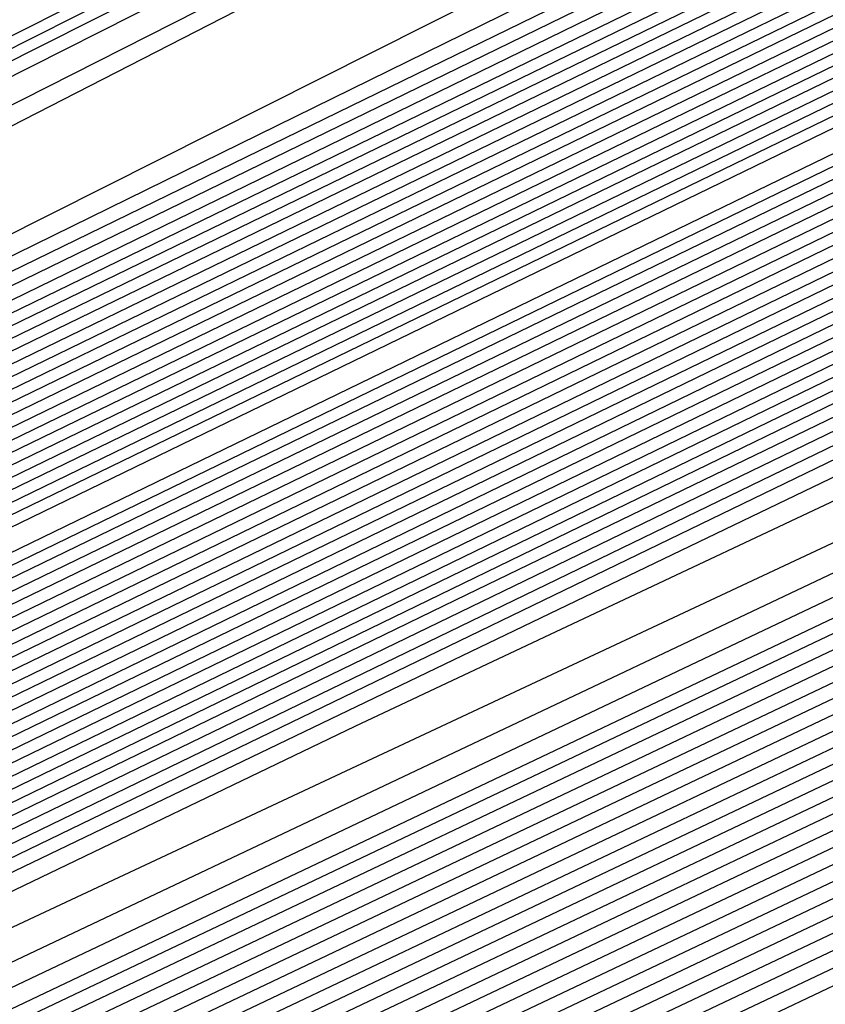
# Model space of a CAD drawing. Extents: x 3249832 to 3255657, y 13789405 to 13793316.
# Tile 429 of 656: x 3254725.01 to 3254726.04, y 13790591.56 to 13790592.82. Entities that reach past the tile are written whole.
import ezdxf

# ---------------------------------------------------------------- set-up
doc = ezdxf.new("R2010")
doc.units = 0
doc.header["$LTSCALE"] = 100
doc.header["$MEASUREMENT"] = 0
for name, color, linetype in [('GRATIO_CON', 10, 'CONTINUOUS'), ('GRATIO_ICON', 7, 'CONTINUOUS'), ('TARGETS_EAST', 7, 'CONTINUOUS')]:
    doc.layers.add(name, color=color, linetype=linetype)

# ---------------------------------------------------------------- blocks, each defined once
blk = doc.blocks.new('Gratio_032316_contours')
at = {"layer": 'GRATIO_CON', "color": 1, "linetype": 'Continuous', "flags": 128}
for points in [[(3254642.139, 13790551.7053), (3254660.6124, 13790560.6687), (3254682.3072, 13790571.2723), (3254700.7352, 13790580.305), (3254711.0317, 13790585.3564), (3254714.825, 13790587.2199), (3254715.3665, 13790587.4896), (3254715.3659, 13790587.4937), (3254715.3657, 13790587.4969), (3254715.3666, 13790587.4975), (3254715.9081, 13790587.7572), (3254719.6861, 13790589.589), (3254729.9352, 13790594.5687), (3254748.2689, 13790603.4881), (3254769.8147, 13790614.0012), (3254788.079, 13790622.9777)], [(3254643.9573, 13790552.6097), (3254661.9705, 13790561.3498), (3254683.1246, 13790571.6892), (3254701.0934, 13790580.4969), (3254711.1333, 13790585.4226), (3254714.8321, 13790587.2398), (3254715.3601, 13790587.5029), (3254715.3596, 13790587.5069), (3254715.3595, 13790587.5098), (3254715.3603, 13790587.5104), (3254715.8805, 13790587.7597), (3254719.5093, 13790589.5191), (3254729.3537, 13790594.3022), (3254746.9632, 13790602.8693), (3254767.6581, 13790612.9672), (3254785.2011, 13790621.5892)], [(3254645.7757, 13790553.5142), (3254663.3285, 13790562.0309), (3254683.9419, 13790572.1067), (3254701.4513, 13790580.6909), (3254711.2342, 13790585.4933), (3254714.8385, 13790587.2659), (3254715.3542, 13790587.5212), (3254715.853, 13790587.7617), (3254719.3325, 13790589.4492), (3254728.7721, 13790594.0356), (3254745.6576, 13790602.2505), (3254765.5015, 13790611.9331), (3254782.3232, 13790620.2006)], [(3254647.5941, 13790554.4186), (3254664.6865, 13790562.712), (3254684.7593, 13790572.5235), (3254701.8095, 13790580.8826), (3254711.336, 13790585.5591), (3254714.8458, 13790587.2852), (3254715.348, 13790587.5339), (3254715.8254, 13790587.7641), (3254719.1557, 13790589.3793), (3254728.1905, 13790593.7691), (3254744.3519, 13790601.6317), (3254763.3449, 13790610.8991), (3254779.4453, 13790618.8121)], [(3254651.2308, 13790556.2274), (3254667.4026, 13790564.0741), (3254686.3942, 13790573.3572), (3254702.526, 13790581.266), (3254711.5395, 13790585.6907), (3254714.8603, 13790587.3239), (3254715.3355, 13790587.5594), (3254715.7702, 13790587.7691), (3254718.8022, 13790589.2396), (3254727.0274, 13790593.236), (3254741.7406, 13790600.3941), (3254759.0318, 13790608.8311), (3254773.6894, 13790616.035)], [(3254653.0492, 13790557.1319), (3254668.7606, 13790564.7552), (3254687.2116, 13790573.774), (3254702.8843, 13790581.4577), (3254711.6412, 13790585.7564), (3254714.8676, 13790587.3433), (3254715.3293, 13790587.5721), (3254715.7426, 13790587.7716), (3254718.6254, 13790589.1697), (3254726.4458, 13790592.9695), (3254740.435, 13790599.7753), (3254756.8752, 13790607.7971), (3254770.8115, 13790614.6465), (3254778.5294, 13790618.5309)], [(3254646.2517, 13790553.9528), (3254654.8675, 13790558.0363), (3254670.1186, 13790565.4362), (3254688.0291, 13790574.1908), (3254703.2426, 13790581.6494), (3254711.743, 13790585.8222), (3254714.8749, 13790587.3627), (3254715.3231, 13790587.5848), (3254715.7151, 13790587.774), (3254718.4486, 13790589.0998), (3254725.8643, 13790592.703), (3254739.1294, 13790599.1565), (3254754.7186, 13790606.7631), (3254767.9336, 13790613.258), (3254775.252, 13790616.9413)], [(3254648.3232, 13790554.9771), (3254656.6859, 13790558.9407), (3254671.4766, 13790566.1173), (3254688.8465, 13790574.6076), (3254703.6008, 13790581.8411), (3254711.8447, 13790585.888), (3254714.8821, 13790587.382), (3254715.3169, 13790587.5976), (3254715.6875, 13790587.7765), (3254718.2718, 13790589.03), (3254725.2827, 13790592.4364), (3254737.8237, 13790598.5377), (3254752.562, 13790605.7291), (3254765.0557, 13790611.8694), (3254771.9746, 13790615.3518)], [(3254652.466, 13790557.0257), (3254660.3226, 13790560.7496), (3254674.1927, 13790567.4794), (3254690.4813, 13790575.4413), (3254704.3173, 13790582.2246), (3254712.0482, 13790586.0196), (3254714.8967, 13790587.4207), (3254715.3044, 13790587.623), (3254715.6323, 13790587.7815), (3254717.9183, 13790588.8903), (3254724.1196, 13790591.9033), (3254735.2124, 13790597.3001), (3254748.2489, 13790603.6611), (3254759.2998, 13790609.0924), (3254765.4198, 13790612.1726), (3254767.5973, 13790613.3706), (3254767.8046, 13790613.628), (3254767.8447, 13790613.807), (3254768.8446, 13790614.4523), (3254771.7623, 13790616.0293)], [(3254651.241, 13790556.5836), (3254654.5375, 13790558.0501), (3254662.141, 13790561.654), (3254675.5507, 13790568.1605), (3254691.2988, 13790575.8581), (3254704.6756, 13790582.4163), (3254712.1499, 13790586.0854), (3254714.904, 13790587.4401), (3254715.2982, 13790587.6357), (3254715.6047, 13790587.7839), (3254717.7415, 13790588.8204), (3254723.538, 13790591.6368), (3254733.9068, 13790596.6813), (3254746.0923, 13790602.627), (3254756.4219, 13790607.7038), (3254762.1424, 13790610.583), (3254764.1778, 13790611.7028), (3254764.3715, 13790611.9434), (3254764.4337, 13790612.1232), (3254765.5415, 13790612.8137), (3254768.7386, 13790614.5249), (3254774.566, 13790617.5186)], [(3254651.548, 13790556.8702), (3254653.3699, 13790557.6315), (3254656.6089, 13790559.0744), (3254663.9594, 13790562.5584), (3254676.9087, 13790568.8416), (3254692.1162, 13790576.2749), (3254705.0338, 13790582.608), (3254712.2517, 13790586.1512), (3254714.9112, 13790587.4594), (3254715.292, 13790587.6484), (3254715.5771, 13790587.7864), (3254717.5647, 13790588.7505), (3254722.9564, 13790591.3703), (3254732.6011, 13790596.0625), (3254743.9357, 13790601.593), (3254753.544, 13790606.3153), (3254758.865, 13790608.9934), (3254760.7582, 13790610.035), (3254760.9385, 13790610.2589), (3254761.0228, 13790610.4394), (3254762.2384, 13790611.1751), (3254765.7149, 13790613.0205), (3254772.0375, 13790616.2604)], [(3254678.2668, 13790569.5227), (3254692.9336, 13790576.6918), (3254705.3921, 13790582.7997), (3254712.3534, 13790586.217), (3254714.9185, 13790587.4788), (3254715.2858, 13790587.6612), (3254715.5496, 13790587.7889), (3254717.3879, 13790588.6807), (3254722.3749, 13790591.1037), (3254731.2955, 13790595.4436), (3254741.7791, 13790600.559), (3254750.666, 13790604.9267), (3254755.5876, 13790607.4038), (3254757.3387, 13790608.3672), (3254757.5054, 13790608.5743), (3254757.6118, 13790608.7556), (3254758.9353, 13790609.5366), (3254762.6912, 13790611.5161), (3254769.509, 13790615.0021), (3254777.6739, 13790619.1394)], [(3254680.9828, 13790570.8848), (3254694.5684, 13790577.5253), (3254706.1082, 13790583.1826), (3254712.556, 13790586.3474), (3254714.9315, 13790587.5159), (3254715.271, 13790587.6858), (3254715.2714, 13790587.6881), (3254715.2722, 13790587.6892), (3254715.2732, 13790587.689), (3254715.4944, 13790587.7945), (3254717.0344, 13790588.541), (3254721.2117, 13790590.5707), (3254728.6842, 13790594.206), (3254737.4659, 13790598.491), (3254744.9102, 13790602.1497), (3254749.0328, 13790604.2246), (3254750.4996, 13790605.0316), (3254750.6393, 13790605.2051), (3254750.7899, 13790605.388), (3254752.329, 13790606.2594), (3254756.6438, 13790608.5072), (3254764.4521, 13790612.4857), (3254773.7947, 13790617.2146)], [(3254682.3408, 13790571.5658), (3254695.3858, 13790577.9421), (3254706.4664, 13790583.3743), (3254712.6576, 13790586.4132), (3254714.9386, 13790587.5352), (3254715.2646, 13790587.6983), (3254715.2651, 13790587.7006), (3254715.2659, 13790587.7017), (3254715.267, 13790587.7016), (3254715.4668, 13790587.797), (3254716.8576, 13790588.4711), (3254720.6302, 13790590.3041), (3254727.3786, 13790593.5872), (3254735.3094, 13790597.457), (3254742.0323, 13790600.7611), (3254745.7554, 13790602.635), (3254747.0801, 13790603.3639), (3254747.2062, 13790603.5205), (3254747.379, 13790603.7042), (3254749.0259, 13790604.6209), (3254753.6201, 13790607.0028), (3254761.9237, 13790611.2275), (3254771.8551, 13790616.2521)], [(3254683.6989, 13790572.2469), (3254696.2032, 13790578.3589), (3254706.8246, 13790583.566), (3254712.7593, 13790586.4789), (3254714.9457, 13790587.5545), (3254715.2583, 13790587.7108), (3254715.2588, 13790587.7131), (3254715.2597, 13790587.7142), (3254715.2608, 13790587.7142), (3254715.4392, 13790587.7994), (3254716.6808, 13790588.4013), (3254720.0486, 13790590.0376), (3254726.0729, 13790592.9684), (3254733.1528, 13790596.423), (3254739.1543, 13790599.3726), (3254742.478, 13790601.0454), (3254743.6606, 13790601.6961), (3254743.7731, 13790601.8359), (3254743.968, 13790602.0204), (3254745.7228, 13790602.9823), (3254750.5964, 13790605.4984), (3254759.3952, 13790609.9692), (3254769.9155, 13790615.2897), (3254779.2011, 13790619.9784)], [(3254685.0569, 13790572.928), (3254697.0206, 13790578.7757), (3254707.1829, 13790583.7577), (3254712.8609, 13790586.5447), (3254714.9528, 13790587.5738), (3254715.2519, 13790587.7234), (3254715.2526, 13790587.7256), (3254715.2535, 13790587.7267), (3254715.2546, 13790587.7269), (3254715.4116, 13790587.8019), (3254716.504, 13790588.3314), (3254719.4671, 13790589.7711), (3254724.7673, 13790592.3496), (3254730.9962, 13790595.389), (3254736.2764, 13790597.9841), (3254739.2006, 13790599.4558), (3254740.241, 13790600.0283), (3254740.3401, 13790600.1513), (3254740.5571, 13790600.3366), (3254742.4197, 13790601.3437), (3254747.5727, 13790603.994), (3254756.8668, 13790608.711), (3254767.9759, 13790614.3273), (3254777.7802, 13790619.2776)], [(3254687.7729, 13790574.2901), (3254698.6554, 13790579.6094), (3254707.8993, 13790584.1411), (3254713.0642, 13790586.6762), (3254714.9671, 13790587.6123), (3254715.2393, 13790587.7484), (3254715.24, 13790587.7505), (3254715.241, 13790587.7518), (3254715.2422, 13790587.7521), (3254715.3565, 13790587.8068), (3254716.1504, 13790588.1917), (3254718.3039, 13790589.238), (3254722.156, 13790591.112), (3254726.683, 13790593.3209), (3254730.5206, 13790595.207), (3254732.6458, 13790596.2766), (3254733.4019, 13790596.6927), (3254733.4739, 13790596.7821), (3254733.7351, 13790596.969), (3254735.8135, 13790598.0666), (3254741.5253, 13790600.9852), (3254751.8099, 13790606.1945), (3254764.0967, 13790612.4024), (3254774.9383, 13790617.8759)], [(3254689.131, 13790574.9712), (3254699.4729, 13790580.0262), (3254708.2575, 13790584.3328), (3254713.1658, 13790586.742), (3254714.9742, 13790587.6316), (3254715.2329, 13790587.761), (3254715.2337, 13790587.763), (3254715.2348, 13790587.7643), (3254715.2359, 13790587.7648), (3254715.3289, 13790587.8092), (3254715.9737, 13790588.1218), (3254717.7224, 13790588.9714), (3254720.8504, 13790590.4932), (3254724.5264, 13790592.2869), (3254727.6426, 13790593.8185), (3254729.3684, 13790594.687), (3254729.9824, 13790595.0249), (3254730.0409, 13790595.0975), (3254730.3242, 13790595.2852), (3254732.5104, 13790596.428), (3254738.5016, 13790599.4807), (3254749.2814, 13790604.9363), (3254762.1571, 13790611.44), (3254773.5174, 13790617.1751)], [(3254690.489, 13790575.6522), (3254700.2903, 13790580.443), (3254708.6157, 13790584.5245), (3254713.2674, 13790586.8077), (3254714.9813, 13790587.6509), (3254715.2266, 13790587.7735), (3254715.2275, 13790587.7755), (3254715.2286, 13790587.7768), (3254715.2297, 13790587.7774), (3254715.3013, 13790587.8117), (3254715.7969, 13790588.0519), (3254717.1408, 13790588.7049), (3254719.5447, 13790589.8744), (3254722.3699, 13790591.2529), (3254724.7647, 13790592.4299), (3254726.091, 13790593.0974), (3254726.5629, 13790593.3571), (3254726.6078, 13790593.4129), (3254726.9132, 13790593.6014), (3254729.2072, 13790594.7894), (3254735.4779, 13790597.9763), (3254746.753, 13790603.6781), (3254760.2175, 13790610.4776), (3254772.0965, 13790616.4743)], [(3254691.847, 13790576.3333), (3254701.1077, 13790580.8598), (3254708.9739, 13790584.7162), (3254713.3691, 13790586.8735), (3254714.9885, 13790587.6701), (3254715.2202, 13790587.7861), (3254715.2212, 13790587.788), (3254715.2224, 13790587.7893), (3254715.2235, 13790587.79), (3254715.2737, 13790587.8141), (3254715.6201, 13790587.9821), (3254716.5592, 13790588.4384), (3254718.2391, 13790589.2556), (3254720.2133, 13790590.2189), (3254721.8868, 13790591.0414), (3254722.8136, 13790591.5079), (3254723.1433, 13790591.6893), (3254723.1747, 13790591.7283), (3254723.5023, 13790591.9176), (3254725.9041, 13790593.1509), (3254732.4543, 13790596.4719), (3254744.2245, 13790602.4199), (3254758.2779, 13790609.5152)], [(3254687.5981, 13790574.316), (3254694.5631, 13790577.6954), (3254702.7425, 13790581.6935), (3254709.6903, 13790585.0996), (3254713.5723, 13790587.005), (3254715.0027, 13790587.7087), (3254715.2076, 13790587.8111), (3254715.2155, 13790587.8162), (3254715.2646, 13790587.8408), (3254715.3952, 13790587.9046), (3254715.6275, 13790588.0179), (3254715.8997, 13790588.1512), (3254716.1297, 13790588.2654), (3254716.6303, 13790588.5199), (3254719.2939, 13790589.8681), (3254726.4082, 13790593.462), (3254739.168, 13790599.9031), (3254754.3988, 13790607.5903), (3254767.8337, 13790614.3719), (3254776.2164, 13790618.6078)], [(3254651.0069, 13790556.9616), (3254655.5123, 13790559.1072), (3254661.3217, 13790561.894), (3254668.1197, 13790565.1602), (3254674.8023, 13790568.3631), (3254680.0684, 13790570.8643), (3254683.1747, 13790572.3015), (3254685.6089, 13790573.4148), (3254689.4165, 13790575.2204), (3254695.9211, 13790578.3765), (3254703.5599, 13790582.1103), (3254710.0485, 13790585.2913), (3254713.674, 13790587.0708), (3254715.0098, 13790587.728), (3254715.2012, 13790587.8237), (3254715.5767, 13790588.0145), (3254718.1988, 13790589.3384), (3254725.3135, 13790592.9288), (3254738.0825, 13790599.3724), (3254753.3307, 13790607.0675), (3254766.7985, 13790613.8657), (3254775.2332, 13790618.1281)], [(3254651.9652, 13790557.4392), (3254656.6382, 13790559.6653), (3254662.6638, 13790562.5558), (3254669.7147, 13790565.9438), (3254676.6453, 13790569.2668), (3254682.1055, 13790571.8639), (3254685.3036, 13790573.3493), (3254687.6804, 13790574.4392), (3254691.2349, 13790576.1249), (3254697.2791, 13790579.0576), (3254704.3773, 13790582.5271), (3254710.4067, 13790585.483), (3254713.7756, 13790587.1366), (3254715.0169, 13790587.7472), (3254715.1948, 13790587.8363), (3254715.5637, 13790588.0238), (3254718.1399, 13790589.3246), (3254725.1298, 13790592.8522), (3254737.6771, 13790599.1838), (3254752.6727, 13790606.7516), (3254765.9448, 13790613.4511), (3254774.3039, 13790617.6754)], [(3254652.9236, 13790557.9168), (3254657.7641, 13790560.2233), (3254664.0059, 13790563.2177), (3254671.3097, 13790566.7274), (3254678.4883, 13790570.1706), (3254684.1427, 13790572.8635), (3254687.4325, 13790574.3972), (3254689.7518, 13790575.4635), (3254693.0532, 13790577.0293), (3254698.6371, 13790579.7386), (3254705.1948, 13790582.9439), (3254710.7649, 13790585.6747), (3254713.8772, 13790587.2023), (3254715.024, 13790587.7665), (3254715.1884, 13790587.8489), (3254715.5508, 13790588.0331), (3254718.0809, 13790589.3107), (3254724.9462, 13790592.7755), (3254737.2717, 13790598.9953), (3254752.0148, 13790606.4357), (3254765.0911, 13790613.0365), (3254773.3746, 13790617.2228)]]:
    blk.add_lwpolyline(points, dxfattribs=at)
at = {"layer": 'GRATIO_CON', "color": 5, "linetype": 'Continuous', "flags": 128}
for points in [[(3254645.4599, 13790553.036), (3254663.069, 13790561.7623), (3254683.7862, 13790571.9554), (3254701.3959, 13790580.5965), (3254711.2365, 13790585.4241), (3254714.8618, 13790587.205), (3254715.3792, 13790587.4629), (3254715.3785, 13790587.4674), (3254715.3782, 13790587.4709), (3254715.379, 13790587.4719), (3254715.9133, 13790587.7279), (3254719.64, 13790589.5343), (3254729.7495, 13790594.4457), (3254747.8375, 13790603.2357), (3254769.1201, 13790613.5531), (3254787.2186, 13790622.2657)], [(3254649.9599, 13790555.2348), (3254666.4373, 13790563.4004), (3254685.823, 13790572.9383), (3254702.301, 13790581.0241), (3254711.5092, 13790585.5415), (3254714.9015, 13790587.208), (3254715.3856, 13790587.4496), (3254715.3848, 13790587.4542), (3254715.3844, 13790587.458), (3254715.3852, 13790587.4591), (3254715.9013, 13790587.7061), (3254719.4996, 13790589.4499), (3254729.2606, 13790594.1916), (3254746.7248, 13790602.6782), (3254767.2733, 13790612.6396), (3254784.7474, 13790621.0516)], [(3254645.8078, 13790553.0477), (3254654.4599, 13790557.4337), (3254669.8056, 13790565.0385), (3254687.8597, 13790573.9222), (3254703.2055, 13790581.4548), (3254711.7805, 13790585.6657), (3254714.9395, 13790587.2206), (3254715.3915, 13790587.4448), (3254715.8892, 13790587.6839), (3254719.3592, 13790589.3654), (3254728.7717, 13790593.9374), (3254745.612, 13790602.1206), (3254765.4264, 13790611.7261), (3254782.2763, 13790619.8376)], [(3254650.9146, 13790555.5543), (3254658.9599, 13790559.6325), (3254673.1739, 13790566.6765), (3254689.8966, 13790574.9051), (3254704.1107, 13790581.8824), (3254712.0533, 13790585.783), (3254714.9794, 13790587.2235), (3254715.3982, 13790587.4313), (3254715.8776, 13790587.6614), (3254719.2191, 13790589.2805), (3254728.2829, 13790593.683), (3254744.4993, 13790601.563), (3254763.5796, 13790610.8126), (3254779.8051, 13790618.6235)], [(3254649.0895, 13790554.2614), (3254654.3182, 13790556.9458), (3254657.5919, 13790558.6919), (3254661.1283, 13790560.5677), (3254667.9599, 13790564.0302), (3254679.9106, 13790569.9526), (3254693.9704, 13790576.8709), (3254705.921, 13790582.737), (3254712.5988, 13790586.0165), (3254715.0585, 13790587.2285), (3254715.4093, 13790587.4057), (3254715.4091, 13790587.4086), (3254715.4097, 13790587.4091), (3254715.4114, 13790587.4072), (3254715.8544, 13790587.617), (3254718.939, 13790589.1106), (3254727.3053, 13790593.1741), (3254742.2739, 13790600.4477), (3254759.8859, 13790608.9855), (3254774.8628, 13790616.1954)], [(3254652.9316, 13790556.1611), (3254659.0279, 13790559.2737), (3254662.7531, 13790561.2358), (3254666.2352, 13790563.0744), (3254672.4599, 13790566.2291), (3254683.2789, 13790571.5906), (3254696.0073, 13790577.8537), (3254706.8262, 13790583.1644), (3254712.8717, 13790586.1333), (3254715.0984, 13790587.2306), (3254715.416, 13790587.3911), (3254715.416, 13790587.3939), (3254715.4167, 13790587.3946), (3254715.4184, 13790587.393), (3254715.843, 13790587.5942), (3254718.799, 13790589.0255), (3254726.8166, 13790592.9197), (3254741.1612, 13790599.8901), (3254758.039, 13790608.072), (3254772.3917, 13790614.9813)], [(3254648.5889, 13790553.912), (3254656.7738, 13790558.0608), (3254663.7375, 13790561.6017), (3254667.9142, 13790563.7796), (3254671.342, 13790565.581), (3254676.9599, 13790568.4279), (3254686.6472, 13790573.2286), (3254698.0442, 13790578.8366), (3254707.7315, 13790583.5918), (3254713.1445, 13790586.2502), (3254715.1383, 13790587.2327), (3254715.4228, 13790587.3765), (3254715.4229, 13790587.3793), (3254715.4236, 13790587.3802), (3254715.4253, 13790587.3788), (3254715.8315, 13790587.5713), (3254718.659, 13790588.9404), (3254726.3278, 13790592.6653), (3254740.0485, 13790599.3324), (3254756.1922, 13790607.1585), (3254769.9205, 13790613.7673), (3254777.6832, 13790617.4194)], [(3254651.4104, 13790555.3035), (3254660.616, 13790559.9605), (3254668.4472, 13790563.9297), (3254673.0754, 13790566.3235), (3254676.4489, 13790568.0877), (3254681.4599, 13790570.6267), (3254690.0155, 13790574.8666), (3254700.0811, 13790579.8195), (3254708.6367, 13790584.0191), (3254713.4173, 13790586.367), (3254715.1783, 13790587.2348), (3254715.4296, 13790587.362), (3254715.4297, 13790587.3647), (3254715.4306, 13790587.3657), (3254715.4323, 13790587.3646), (3254715.8201, 13790587.5485), (3254718.5189, 13790588.8554), (3254725.8391, 13790592.4108), (3254738.9357, 13790598.7748), (3254754.3453, 13790606.2449), (3254767.4494, 13790612.5532), (3254774.8722, 13790616.0455)], [(3254647.5106, 13790553.2224), (3254657.0534, 13790558.0863), (3254668.3003, 13790563.7598), (3254677.8665, 13790568.5857), (3254683.3978, 13790571.4112), (3254686.6626, 13790573.101), (3254690.46, 13790575.0244), (3254696.7522, 13790578.1426), (3254704.1549, 13790581.7852), (3254710.4471, 13790584.8739), (3254713.963, 13790586.6006), (3254715.2582, 13790587.2389), (3254715.4431, 13790587.3328), (3254715.4435, 13790587.3354), (3254715.4445, 13790587.3367), (3254715.4462, 13790587.3361), (3254715.7971, 13790587.5028), (3254718.2389, 13790588.6852), (3254724.8615, 13790591.9019), (3254736.7103, 13790597.6595), (3254750.6516, 13790604.4179), (3254762.5071, 13790610.1251), (3254769.2501, 13790613.2977), (3254772.4608, 13790614.7267)], [(3254691.7695, 13790575.6077), (3254694.96, 13790577.2233), (3254700.1205, 13790579.7806), (3254706.1918, 13790582.7681), (3254711.3523, 13790585.3012), (3254714.2359, 13790586.7174), (3254715.2981, 13790587.241), (3254715.4499, 13790587.3183), (3254715.4504, 13790587.3208), (3254715.4515, 13790587.3223), (3254715.4532, 13790587.3219), (3254715.7857, 13790587.4799), (3254718.0989, 13790588.6002), (3254724.3728, 13790591.6475), (3254735.5976, 13790597.1019), (3254748.8048, 13790603.5044), (3254760.036, 13790608.911), (3254766.439, 13790611.9238), (3254769.587, 13790613.3281), (3254772.1591, 13790614.4553)], [(3254687.2858, 13790573.2417), (3254693.7202, 13790576.4989), (3254696.8763, 13790578.1144), (3254699.46, 13790579.4221), (3254703.4888, 13790581.4187), (3254708.2287, 13790583.751), (3254712.2575, 13790585.7286), (3254714.5087, 13790586.8342), (3254715.338, 13790587.2431), (3254715.4567, 13790587.3037), (3254715.4573, 13790587.3062), (3254715.4584, 13790587.3078), (3254715.4602, 13790587.3077), (3254715.7742, 13790587.4571), (3254717.9589, 13790588.5151), (3254723.884, 13790591.393), (3254734.4849, 13790596.5443), (3254746.9579, 13790602.5908), (3254757.5648, 13790607.6969), (3254763.628, 13790610.5499), (3254766.7132, 13790611.9296), (3254769.4468, 13790613.139), (3254773.8018, 13790615.1582)], [(3254691.9954, 13790575.5697), (3254698.8813, 13790579.0427), (3254701.9832, 13790580.621), (3254703.96, 13790581.621), (3254706.8571, 13790583.0567), (3254710.2655, 13790584.7338), (3254713.1627, 13790586.1559), (3254714.7816, 13790586.951), (3254715.378, 13790587.2452), (3254715.4634, 13790587.2891), (3254715.4641, 13790587.2915), (3254715.4654, 13790587.2933), (3254715.4671, 13790587.2935), (3254715.7628, 13790587.4342), (3254717.8189, 13790588.43), (3254723.3953, 13790591.1386), (3254733.3722, 13790595.9866), (3254745.1111, 13790601.6773), (3254755.0937, 13790606.4829), (3254760.817, 13790609.176), (3254763.8393, 13790610.531), (3254766.7345, 13790611.8227), (3254771.4153, 13790614)], [(3254687.5111, 13790573.2582), (3254701.4147, 13790580.2257), (3254709.2037, 13790584.1304), (3254712.1969, 13790585.6344), (3254712.96, 13790586.0188), (3254713.5937, 13790586.3332), (3254714.3394, 13790586.7008), (3254714.9737, 13790587.0132), (3254715.3288, 13790587.1891), (3254715.4606, 13790587.2552), (3254715.4811, 13790587.2651), (3254715.7399, 13790587.3885), (3254717.5388, 13790588.2599), (3254722.4177, 13790590.6297), (3254731.1468, 13790594.8713), (3254741.4174, 13790599.8502), (3254750.1514, 13790604.0547), (3254755.1949, 13790606.4282), (3254758.0917, 13790607.7338), (3254761.31, 13790609.19), (3254766.6422, 13790611.6836), (3254773.1773, 13790614.7751)], [(3254650.9017, 13790554.6653), (3254658.8371, 13790558.7771), (3254673.0892, 13790565.9887), (3254689.8746, 13790574.4203), (3254704.1484, 13790581.5711), (3254712.1263, 13790585.5666), (3254715.0665, 13790587.04), (3254715.4881, 13790587.251), (3254715.7284, 13790587.3657), (3254717.3988, 13790588.1749), (3254721.929, 13790590.3752), (3254730.0341, 13790594.3137), (3254739.5705, 13790598.9367), (3254747.6802, 13790602.8407), (3254752.3838, 13790605.0543), (3254755.2179, 13790606.3353), (3254758.5977, 13790607.8737), (3254764.2556, 13790610.5253), (3254771.1907, 13790613.8082)], [(3254652.1037, 13790555.2502), (3254659.8925, 13790559.2859), (3254673.8812, 13790566.3638), (3254690.3563, 13790574.639), (3254704.3657, 13790581.6567), (3254712.195, 13790585.5772), (3254715.0794, 13790587.0229), (3254715.4916, 13790587.2315), (3254715.4923, 13790587.2341), (3254715.4936, 13790587.2363), (3254715.4952, 13790587.2371), (3254715.717, 13790587.343), (3254717.2588, 13790588.0898), (3254721.4402, 13790590.1208), (3254728.9214, 13790593.7561), (3254737.7237, 13790598.0232), (3254745.2091, 13790601.6266), (3254749.5728, 13790603.6804), (3254752.344, 13790604.9367), (3254755.8855, 13790606.5574), (3254761.8691, 13790609.3671), (3254769.2041, 13790612.8413), (3254776.1088, 13790616.118)], [(3254650.5295, 13790554.2765), (3254653.3056, 13790555.8352), (3254660.9478, 13790559.7949), (3254674.6731, 13790566.7396), (3254690.838, 13790574.8591), (3254704.5835, 13790581.7451), (3254712.2651, 13790585.5926), (3254715.0949, 13790587.012), (3254715.4992, 13790587.2173), (3254715.4997, 13790587.2202), (3254715.5008, 13790587.2224), (3254715.5022, 13790587.2231), (3254715.7056, 13790587.3202), (3254717.1188, 13790588.0047), (3254720.9515, 13790589.8664), (3254727.8087, 13790593.1984), (3254735.8769, 13790597.1097), (3254742.7379, 13790600.4126), (3254746.7617, 13790602.3065), (3254749.4702, 13790603.5381), (3254753.1732, 13790605.2411), (3254759.4825, 13790608.2089), (3254767.2174, 13790611.8744), (3254774.4989, 13790615.3301)], [(3254653.0399, 13790555.5064), (3254655.7096, 13790557.0052), (3254663.0585, 13790560.8129), (3254676.257, 13790567.4911), (3254691.8012, 13790575.2992), (3254705.0188, 13790581.9215), (3254712.405, 13790585.6223), (3254715.1255, 13790586.9884), (3254715.5137, 13790587.187), (3254715.5139, 13790587.1907), (3254715.5149, 13790587.1935), (3254715.5162, 13790587.1948), (3254715.6827, 13790587.2745), (3254716.8387, 13790587.8346), (3254719.9739, 13790589.3575), (3254725.5832, 13790592.0832), (3254732.1832, 13790595.2826), (3254737.7956, 13790597.9844), (3254741.1396, 13790599.5586), (3254743.7225, 13790600.741), (3254747.7487, 13790602.6085), (3254754.7095, 13790605.8925), (3254763.2441, 13790609.9406), (3254771.2789, 13790613.7544)], [(3254692.2829, 13790575.5193), (3254705.2366, 13790582.0098), (3254712.4751, 13790585.6374), (3254715.1409, 13790586.9771), (3254715.5211, 13790587.1724), (3254715.5211, 13790587.1764), (3254715.522, 13790587.1793), (3254715.5233, 13790587.1807), (3254715.6712, 13790587.2517), (3254716.6987, 13790587.7496), (3254719.4852, 13790589.103), (3254724.4705, 13790591.5255), (3254730.3363, 13790594.3691), (3254735.3245, 13790596.7704), (3254738.3286, 13790598.1847), (3254740.8487, 13790599.3424), (3254745.0364, 13790601.2922), (3254752.3229, 13790604.7343), (3254761.2575, 13790608.9736), (3254769.6689, 13790612.9665), (3254775.8378, 13790615.8811)], [(3254677.8408, 13790568.2426), (3254692.7645, 13790575.7394), (3254705.4543, 13790582.0981), (3254712.5451, 13790585.6526), (3254715.1564, 13790586.9658), (3254715.5285, 13790587.1578), (3254715.5284, 13790587.1621), (3254715.5291, 13790587.1652), (3254715.5303, 13790587.1667), (3254715.6598, 13790587.2289), (3254716.5587, 13790587.6645), (3254718.9964, 13790588.8486), (3254723.3578, 13790590.9679), (3254728.4895, 13790593.4556), (3254732.8533, 13790595.5563), (3254735.5176, 13790596.8108), (3254737.9749, 13790597.9438), (3254742.3242, 13790599.9759), (3254749.9364, 13790603.5761), (3254759.2708, 13790608.0067), (3254768.0589, 13790612.1786), (3254774.5039, 13790615.224)], [(3254678.6327, 13790568.6184), (3254693.2462, 13790575.9595), (3254705.672, 13790582.1864), (3254712.6152, 13790585.6677), (3254715.1718, 13790586.9544), (3254715.5359, 13790587.1432), (3254715.5356, 13790587.1479), (3254715.5363, 13790587.151), (3254715.5373, 13790587.1526), (3254715.6484, 13790587.2061), (3254716.4187, 13790587.5794), (3254718.5077, 13790588.5941), (3254722.2451, 13790590.4102), (3254726.6426, 13790592.542), (3254730.3822, 13790594.3422), (3254732.7065, 13790595.4369), (3254735.101, 13790596.5452), (3254739.6119, 13790598.6596), (3254747.5498, 13790602.4179), (3254757.2842, 13790607.0398), (3254766.4489, 13790611.3907), (3254773.17, 13790614.5669)], [(3254680.2165, 13790569.3699), (3254694.2095, 13790576.3997), (3254706.1075, 13790582.363), (3254712.7553, 13790585.698), (3254715.2027, 13790586.9318), (3254715.5507, 13790587.114), (3254715.5501, 13790587.1193), (3254715.5505, 13790587.1228), (3254715.5514, 13790587.1245), (3254715.6255, 13790587.1605), (3254716.1386, 13790587.4093), (3254717.5302, 13790588.0852), (3254720.0197, 13790589.295), (3254722.9489, 13790590.715), (3254725.4399, 13790591.9141), (3254727.0844, 13790592.6891), (3254729.3534, 13790593.7481), (3254734.1874, 13790596.027), (3254742.7767, 13790600.1014), (3254753.3109, 13790605.106), (3254763.2289, 13790609.8149), (3254770.5022, 13790613.2526), (3254775.2309, 13790615.445)], [(3254681.0084, 13790569.7457), (3254694.6911, 13790576.6198), (3254706.3252, 13790582.4514), (3254712.8253, 13790585.7131), (3254715.2181, 13790586.9205), (3254715.5581, 13790587.0994), (3254715.5573, 13790587.105), (3254715.5577, 13790587.1086), (3254715.5585, 13790587.1105), (3254715.614, 13790587.1377), (3254715.9986, 13790587.3243), (3254717.0414, 13790587.8308), (3254718.907, 13790588.7373), (3254721.1021, 13790589.8014), (3254722.9687, 13790590.7), (3254724.2734, 13790591.3152), (3254726.4795, 13790592.3495), (3254731.4751, 13790594.7106), (3254740.3902, 13790598.9432), (3254751.3242, 13790604.1391), (3254761.6189, 13790609.027), (3254769.1683, 13790612.5955), (3254774.0756, 13790614.8726)], [(3254681.8003, 13790570.1215), (3254695.1728, 13790576.8399), (3254706.5429, 13790582.5397), (3254712.8954, 13790585.7283), (3254715.2336, 13790586.9092), (3254715.5655, 13790587.0848), (3254715.5646, 13790587.0908), (3254715.5648, 13790587.0945), (3254715.5655, 13790587.0964), (3254715.6026, 13790587.1149), (3254715.8586, 13790587.2392), (3254716.5526, 13790587.5763), (3254717.7943, 13790588.1797), (3254719.2552, 13790588.8879), (3254720.4976, 13790589.486), (3254721.4623, 13790589.9413), (3254723.6057, 13790590.9509), (3254728.7628, 13790593.3943), (3254738.0036, 13790597.785), (3254749.3376, 13790603.1722), (3254760.0089, 13790608.2391), (3254767.8344, 13790611.9384), (3254772.9202, 13790614.3002)], [(3254682.5923, 13790570.4972), (3254695.6546, 13790577.0593), (3254706.7614, 13790582.6258), (3254712.967, 13790585.7384), (3254715.2513, 13790586.8898), (3254715.5753, 13790587.0598), (3254715.5732, 13790587.0655), (3254715.5718, 13790587.0702), (3254715.5712, 13790587.0742), (3254715.5713, 13790587.0777), (3254715.5719, 13790587.0805), (3254715.5725, 13790587.0824), (3254715.5912, 13790587.0921), (3254715.7186, 13790587.1542), (3254716.0639, 13790587.3219), (3254716.6816, 13790587.6221), (3254717.4084, 13790587.9744), (3254718.0264, 13790588.2719), (3254718.6513, 13790588.5674), (3254720.7319, 13790589.5523), (3254726.0506, 13790592.078), (3254735.6171, 13790596.6268), (3254747.3509, 13790602.2053)], [(3254684.1761, 13790571.2487), (3254696.618, 13790577.4994), (3254707.1969, 13790582.802), (3254713.1074, 13790585.7679), (3254715.2826, 13790586.8659), (3254715.5906, 13790587.0293), (3254715.5881, 13790587.0358), (3254715.5865, 13790587.0411), (3254715.5857, 13790587.0455), (3254715.5857, 13790587.0491), (3254715.5862, 13790587.0517), (3254715.5868, 13790587.0533), (3254715.8668, 13790587.1867), (3254717.823, 13790588.1171), (3254723.1317, 13790590.6428), (3254732.719, 13790595.2041), (3254744.5101, 13790600.8106), (3254755.6802, 13790606.114), (3254763.9812, 13790610.0377), (3254769.4727, 13790612.5918), (3254772.7913, 13790614.058)], [(3254684.968, 13790571.6245), (3254697.0997, 13790577.7194), (3254707.4147, 13790582.8902), (3254713.1775, 13790585.7827), (3254715.2982, 13790586.854), (3254715.5983, 13790587.014), (3254715.5956, 13790587.0209), (3254715.5938, 13790587.0266), (3254715.5929, 13790587.0311), (3254715.5928, 13790587.0347), (3254715.5933, 13790587.0371), (3254715.5941, 13790587.0382), (3254715.8655, 13790587.1668), (3254717.7598, 13790588.067), (3254722.9002, 13790590.5119), (3254732.1888, 13790594.9308), (3254743.6448, 13790600.3775), (3254754.5666, 13790605.5623), (3254762.7944, 13790609.4506), (3254768.3357, 13790612.0281), (3254771.74, 13790613.536)], [(3254685.7599, 13790572.0002), (3254697.5813, 13790577.9395), (3254707.6325, 13790582.9783), (3254713.2477, 13790585.7974), (3254715.3139, 13790586.8421), (3254715.6059, 13790586.9987), (3254715.6031, 13790587.0061), (3254715.6012, 13790587.0121), (3254715.6002, 13790587.0168), (3254715.6, 13790587.0202), (3254715.6005, 13790587.0224), (3254715.6014, 13790587.0231), (3254715.8641, 13790587.1469), (3254717.6967, 13790588.0169), (3254722.6687, 13790590.3811), (3254731.6586, 13790594.6574), (3254742.7795, 13790599.9444), (3254753.4529, 13790605.0106), (3254761.6075, 13790608.8634), (3254767.1987, 13790611.4645), (3254770.6888, 13790613.014), (3254772.5688, 13790613.737)], [(3254686.5518, 13790572.376), (3254698.063, 13790578.1595), (3254707.8503, 13790583.0665), (3254713.3179, 13790585.8122), (3254715.3295, 13790586.8301), (3254715.6136, 13790586.9834), (3254715.6106, 13790586.9912), (3254715.6085, 13790586.9975), (3254715.6074, 13790587.0024), (3254715.6072, 13790587.0058), (3254715.6076, 13790587.0078), (3254715.6086, 13790587.008), (3254715.8627, 13790587.127), (3254717.6335, 13790587.9669), (3254722.4373, 13790590.2503), (3254731.1285, 13790594.3841), (3254741.9141, 13790599.5112), (3254752.3392, 13790604.4589), (3254760.4207, 13790608.2763), (3254766.0618, 13790610.9008), (3254769.6376, 13790612.4919), (3254771.5699, 13790613.2422)], [(3254688.1357, 13790573.1275), (3254699.0263, 13790578.5996), (3254708.2858, 13790583.2427), (3254713.4583, 13790585.8417), (3254715.3608, 13790586.8063), (3254715.6289, 13790586.9528), (3254715.6255, 13790586.9616), (3254715.6232, 13790586.9685), (3254715.6219, 13790586.9736), (3254715.6215, 13790586.977), (3254715.6219, 13790586.9785), (3254715.6231, 13790586.9779), (3254715.86, 13790587.0872), (3254717.5072, 13790587.8667), (3254721.9744, 13790589.9887), (3254730.0682, 13790593.8374), (3254740.1834, 13790598.645), (3254750.1119, 13790603.3555)], [(3254688.9276, 13790573.5033), (3254699.508, 13790578.8196), (3254708.5036, 13790583.3309), (3254713.5284, 13790585.8564), (3254715.3764, 13790586.7943), (3254715.6366, 13790586.9375), (3254715.633, 13790586.9467), (3254715.6306, 13790586.954), (3254715.6292, 13790586.9593), (3254715.6287, 13790586.9626), (3254715.6291, 13790586.9638), (3254715.6304, 13790586.9628), (3254715.8586, 13790587.0673), (3254717.444, 13790587.8166), (3254721.7429, 13790589.8578), (3254729.538, 13790593.5641), (3254739.3181, 13790598.2119), (3254748.9983, 13790602.8038)], [(3254689.7195, 13790573.8791), (3254699.9897, 13790579.0397), (3254708.7214, 13790583.419), (3254713.5986, 13790585.8712), (3254715.392, 13790586.7824), (3254715.6442, 13790586.9223), (3254715.6405, 13790586.9319), (3254715.638, 13790586.9394), (3254715.6364, 13790586.9449), (3254715.6358, 13790586.9482), (3254715.6363, 13790586.9492), (3254715.6377, 13790586.9477), (3254715.8573, 13790587.0474), (3254717.3809, 13790587.7665), (3254721.5114, 13790589.727), (3254729.0078, 13790593.2907), (3254738.4527, 13790597.7787), (3254747.8846, 13790602.2521)], [(3254690.5114, 13790574.2548), (3254700.4713, 13790579.2597), (3254708.9392, 13790583.5072), (3254713.6688, 13790585.8859), (3254715.4077, 13790586.7705), (3254715.6519, 13790586.907), (3254715.648, 13790586.917), (3254715.6453, 13790586.9249), (3254715.6437, 13790586.9305), (3254715.643, 13790586.9338), (3254715.6434, 13790586.9345), (3254715.6449, 13790586.9327), (3254715.8559, 13790587.0275), (3254717.3177, 13790587.7164), (3254721.28, 13790589.5962), (3254728.4777, 13790593.0174), (3254737.5874, 13790597.3456), (3254746.7709, 13790601.7004)], [(3254692.0952, 13790575.0064), (3254701.4347, 13790579.6998), (3254709.3748, 13790583.6834), (3254713.8091, 13790585.9154), (3254715.439, 13790586.7467), (3254715.6673, 13790586.8766), (3254715.6632, 13790586.8877), (3254715.661, 13790586.8953), (3254715.6608, 13790586.8982), (3254715.8536, 13790586.9865), (3254717.1914, 13790587.6161), (3254720.817, 13790589.3346), (3254727.4174, 13790592.4707), (3254735.8567, 13790596.4794), (3254744.5436, 13790600.597), (3254752.1128, 13790604.1664)], [(3254685.2199, 13790571.5024), (3254692.8871, 13790575.3821), (3254701.9163, 13790579.9198), (3254709.5925, 13790583.7716), (3254713.8793, 13790585.9301), (3254715.4546, 13790586.7347), (3254715.6749, 13790586.8612), (3254715.6706, 13790586.8725), (3254715.6682, 13790586.8802), (3254715.6682, 13790586.8829), (3254715.8522, 13790586.9665), (3254717.1283, 13790587.566), (3254720.5856, 13790589.2037), (3254726.8872, 13790592.1973), (3254734.9913, 13790596.0463), (3254743.4299, 13790600.0453), (3254750.9259, 13790603.5792)], [(3254686.2753, 13790572.0114), (3254693.679, 13790575.7579), (3254702.398, 13790580.1398), (3254709.8103, 13790583.8597), (3254713.9495, 13790585.9449), (3254715.4703, 13790586.7228), (3254715.6826, 13790586.8457), (3254715.6781, 13790586.8572), (3254715.6757, 13790586.8649), (3254715.6756, 13790586.8673), (3254715.851, 13790586.9463), (3254717.0652, 13790587.5158), (3254720.3542, 13790589.0728), (3254726.3571, 13790591.924), (3254734.126, 13790595.6131), (3254742.3163, 13790599.4936), (3254749.7391, 13790602.9921)], [(3254687.3306, 13790572.5204), (3254694.471, 13790576.1337), (3254702.8797, 13790580.3599), (3254710.0281, 13790583.9478), (3254714.0197, 13790585.9596), (3254715.486, 13790586.7106), (3254715.6904, 13790586.8298), (3254715.6861, 13790586.841), (3254715.6838, 13790586.8481), (3254715.6839, 13790586.8501), (3254715.8505, 13790586.9246), (3254717.0026, 13790587.4646), (3254720.1229, 13790588.9415), (3254725.827, 13790591.6505), (3254733.2607, 13790595.18), (3254741.2026, 13790598.9419), (3254748.5522, 13790602.4049)], [(3254689.4412, 13790573.5385), (3254696.0548, 13790576.8852), (3254703.843, 13790580.8), (3254710.4637, 13790584.1241), (3254714.1601, 13790585.9891), (3254715.5173, 13790586.6864), (3254715.7061, 13790586.798), (3254715.7019, 13790586.8086), (3254715.7, 13790586.8146), (3254715.7004, 13790586.8156), (3254715.8494, 13790586.8813), (3254716.8773, 13790587.3622), (3254719.6605, 13790588.6789), (3254724.7668, 13790591.1035), (3254731.53, 13790594.3137), (3254738.9753, 13790597.8385), (3254746.1785, 13790601.2307)], [(3254690.4965, 13790574.0475), (3254696.8467, 13790577.2609), (3254704.3247, 13790581.02), (3254710.6814, 13790584.2123), (3254714.2303, 13790586.0038), (3254715.533, 13790586.6743), (3254715.714, 13790586.7821), (3254715.7099, 13790586.7923), (3254715.7081, 13790586.7978), (3254715.7087, 13790586.7983), (3254715.8489, 13790586.8596), (3254716.8147, 13790587.311), (3254719.4293, 13790588.5476), (3254724.2367, 13790590.83), (3254730.6646, 13790593.8806), (3254737.8616, 13790597.2868), (3254744.9917, 13790600.6435)], [(3254691.5518, 13790574.5565), (3254697.6386, 13790577.6367), (3254704.8063, 13790581.24), (3254710.8992, 13790584.3004), (3254714.3004, 13790586.0185), (3254715.5487, 13790586.6622), (3254715.7218, 13790586.7662), (3254715.7178, 13790586.7761), (3254715.7162, 13790586.781), (3254715.7169, 13790586.7811), (3254715.8483, 13790586.838), (3254716.752, 13790587.2598), (3254719.198, 13790588.4163), (3254723.7066, 13790590.5565), (3254729.7993, 13790593.4474), (3254736.7479, 13790596.7351), (3254743.8048, 13790600.0564), (3254750.1441, 13790603.0095)], [(3254692.6071, 13790575.0655), (3254698.4305, 13790578.0125), (3254705.288, 13790581.4601), (3254711.117, 13790584.3885), (3254714.3706, 13790586.0332), (3254715.5644, 13790586.6501), (3254715.7297, 13790586.7503), (3254715.7257, 13790586.7599), (3254715.7243, 13790586.7643), (3254715.7252, 13790586.7639), (3254715.8478, 13790586.8163), (3254716.6894, 13790587.2086), (3254718.9668, 13790588.2849), (3254723.1765, 13790590.283), (3254728.934, 13790593.0143), (3254735.6343, 13790596.1835), (3254742.618, 13790599.4693), (3254749.0072, 13790602.4459)], [(3254691.7685, 13790574.5555), (3254694.7177, 13790576.0836), (3254700.0143, 13790578.764), (3254706.2512, 13790581.9005), (3254711.5522, 13790584.5659), (3254714.5103, 13790586.065), (3254715.5954, 13790586.6284), (3254715.7466, 13790586.7184), (3254715.8482, 13790586.7698), (3254716.5643, 13790587.1058), (3254718.5044, 13790588.0223), (3254722.1163, 13790589.7361), (3254727.2033, 13790592.148), (3254733.407, 13790595.0801), (3254740.2443, 13790598.295), (3254746.7332, 13790601.3185)], [(3254691.9524, 13790574.5689), (3254692.9705, 13790575.1405), (3254695.773, 13790576.5926), (3254700.8063, 13790579.1398), (3254706.7329, 13790582.1204), (3254711.7701, 13790584.6536), (3254714.5808, 13790586.0787), (3254715.6116, 13790586.6148), (3254715.755, 13790586.7009), (3254715.8477, 13790586.748), (3254716.5017, 13790587.0546), (3254718.2731, 13790587.891), (3254721.5863, 13790589.4626), (3254726.338, 13790591.7148), (3254732.2933, 13790594.5284), (3254739.0575, 13790597.7078), (3254745.5962, 13790600.7549)]]:
    blk.add_lwpolyline(points, dxfattribs=at)
at = {"layer": 'GRATIO_ICON', "color": 7, "linetype": 'Continuous', "flags": 128}
for points in [[(3254649.4124, 13790555.323), (3254666.0445, 13790563.393), (3254685.5768, 13790572.9403), (3254702.1678, 13790581.0743), (3254711.4377, 13790585.6249), (3254714.8531, 13790587.3046), (3254715.3418, 13790587.5467), (3254715.7978, 13790587.7666), (3254718.979, 13790589.3094), (3254727.609, 13790593.5026), (3254743.0463, 13790601.0129), (3254761.1884, 13790609.8651), (3254776.5674, 13790617.4236)], [(3254650.3946, 13790556.0014), (3254658.5043, 13790559.8452), (3254672.8347, 13790566.7984), (3254689.6639, 13790575.0245), (3254703.9591, 13790582.0328), (3254711.9464, 13790585.9538), (3254714.8894, 13790587.4014), (3254715.3107, 13790587.6103), (3254715.6599, 13790587.779), (3254718.095, 13790588.9601), (3254724.7011, 13790592.1699), (3254736.5181, 13790597.9189), (3254750.4054, 13790604.6951), (3254762.1777, 13790610.4809), (3254768.6972, 13790613.7622), (3254771.0169, 13790615.0384), (3254771.2377, 13790615.3126)], [(3254679.6248, 13790570.2037), (3254693.751, 13790577.1084), (3254705.75, 13790582.9909), (3254712.4544, 13790586.2816), (3254714.9243, 13790587.4967), (3254715.2773, 13790587.6732), (3254715.2777, 13790587.6756), (3254715.2784, 13790587.6767), (3254715.2794, 13790587.6764), (3254715.5219, 13790587.7921), (3254717.2111, 13790588.6109), (3254721.7933, 13790590.8372), (3254729.9899, 13790594.8248), (3254739.6225, 13790599.525), (3254747.7881, 13790603.5382), (3254752.3102, 13790605.8142), (3254753.9192, 13790606.6994), (3254754.0723, 13790606.8897), (3254754.2009, 13790607.0718), (3254755.6321, 13790607.898), (3254759.6675, 13790610.0116), (3254766.9806, 13790613.7439), (3254775.7343, 13790618.177)], [(3254686.4149, 13790573.609), (3254697.838, 13790579.1925), (3254707.5411, 13790583.9494), (3254712.9625, 13790586.6105), (3254714.96, 13790587.593), (3254715.2456, 13790587.7359), (3254715.2463, 13790587.7381), (3254715.2473, 13790587.7393), (3254715.2484, 13790587.7395), (3254715.384, 13790587.8043), (3254716.3272, 13790588.2615), (3254718.8855, 13790589.5045), (3254723.4617, 13790591.7308), (3254728.8396, 13790594.355), (3254733.3985, 13790596.5955), (3254735.9232, 13790597.8662), (3254736.8215, 13790598.3605), (3254736.907, 13790598.4667), (3254737.1461, 13790598.6528), (3254739.1166, 13790599.7051), (3254744.549, 13790602.4896), (3254754.3383, 13790607.4528), (3254766.0363, 13790613.3649), (3254776.3593, 13790618.5768)], [(3254685.7798, 13790573.4116), (3254693.205, 13790577.0144), (3254701.9251, 13790581.2767), (3254709.3321, 13790584.9079), (3254713.4707, 13790586.9393), (3254714.9956, 13790587.6894), (3254715.2139, 13790587.7986), (3254715.2149, 13790587.8005), (3254715.2162, 13790587.8019), (3254715.2173, 13790587.8026), (3254715.2461, 13790587.8166), (3254715.4433, 13790587.9122), (3254715.9777, 13790588.1718), (3254716.9333, 13790588.637), (3254718.0552, 13790589.1862), (3254719.0038, 13790589.6573), (3254719.8847, 13790590.1096), (3254722.5847, 13790591.4891), (3254729.4359, 13790594.9632), (3254741.6976, 13790601.1604), (3254756.3385, 13790608.5526), (3254769.2546, 13790615.0727), (3254777.3138, 13790619.1453)], [(3254652.4307, 13790556.1481), (3254656.0215, 13790558.061), (3254663.4599, 13790561.8314), (3254676.5423, 13790568.3146), (3254691.9335, 13790575.888), (3254705.0159, 13790582.3099), (3254712.3263, 13790585.9001), (3254715.0195, 13790587.2261), (3254715.4051, 13790587.4175), (3254715.8661, 13790587.6387), (3254719.079, 13790589.1955), (3254727.7941, 13790593.4286), (3254743.3866, 13790601.0054), (3254761.7327, 13790609.8991), (3254777.334, 13790617.4094)], [(3254645.557, 13790552.2637), (3254654.2319, 13790556.6949), (3254664.4581, 13790561.8601), (3254673.1568, 13790566.2577), (3254678.2366, 13790568.8673), (3254681.5558, 13790570.5944), (3254685.96, 13790572.8256), (3254693.3838, 13790576.5046), (3254702.118, 13790580.8023), (3254709.5419, 13790584.4465), (3254713.6902, 13790586.4838), (3254715.2182, 13790587.2369), (3254715.4363, 13790587.3474), (3254715.4366, 13790587.35), (3254715.4375, 13790587.3512), (3254715.4393, 13790587.3504), (3254715.8086, 13790587.5256), (3254718.3789, 13790588.7703), (3254725.3503, 13790592.1564), (3254737.823, 13790598.2172), (3254752.4985, 13790605.3314), (3254764.9782, 13790611.3391), (3254772.0611, 13790614.6716)], [(3254683.6689, 13790571.3585), (3254696.7051, 13790577.8977), (3254704.0425, 13790581.5866), (3254707.09, 13790583.1278), (3254708.46, 13790583.82), (3254710.2254, 13790584.695), (3254712.3024, 13790585.7173), (3254714.0678, 13790586.5839), (3254715.0544, 13790587.0684), (3254715.4179, 13790587.2476), (3254715.4702, 13790587.2747), (3254715.471, 13790587.2769), (3254715.4723, 13790587.2788), (3254715.4741, 13790587.2793), (3254715.7513, 13790587.4114), (3254717.6788, 13790588.345), (3254722.9065, 13790590.8841), (3254732.2595, 13790595.429), (3254743.2642, 13790600.7638), (3254752.6225, 13790605.2688)], [(3254651.7847, 13790554.8915), (3254654.5076, 13790556.4202), (3254662.0031, 13790560.3039), (3254675.4651, 13790567.1153), (3254691.3196, 13790575.0792), (3254704.8011, 13790581.8331), (3254712.335, 13790585.6071), (3254715.1101, 13790586.9997), (3254715.5062, 13790587.2016), (3254715.5066, 13790587.205), (3254715.5077, 13790587.2076), (3254715.5092, 13790587.2088), (3254715.6941, 13790587.2973), (3254716.9787, 13790587.9197), (3254720.4627, 13790589.6119), (3254726.696, 13790592.6408), (3254734.03, 13790596.1961), (3254740.2668, 13790599.1985), (3254743.9507, 13790600.9325), (3254746.5964, 13790602.1395), (3254750.4609, 13790603.9248), (3254757.096, 13790607.0507), (3254765.2308, 13790610.9075), (3254772.8889, 13790614.5422)], [(3254679.4246, 13790568.9942), (3254693.7278, 13790576.1796), (3254705.8897, 13790582.2747), (3254712.6852, 13790585.6828), (3254715.1872, 13790586.9431), (3254715.5433, 13790587.1286), (3254715.5429, 13790587.1336), (3254715.5434, 13790587.1369), (3254715.5444, 13790587.1386), (3254715.6369, 13790587.1833), (3254716.2787, 13790587.4944), (3254718.0189, 13790588.3397), (3254721.1324, 13790589.8526), (3254724.7958, 13790591.6285), (3254727.911, 13790593.1282), (3254729.8955, 13790594.063), (3254732.2272, 13790595.1466), (3254736.8996, 13790597.3433), (3254745.1633, 13790601.2597), (3254755.2975, 13790606.0729), (3254764.8389, 13790610.6028), (3254771.8361, 13790613.9098)], [(3254683.3842, 13790570.8729), (3254696.1363, 13790577.2794), (3254706.9791, 13790582.7139), (3254713.0372, 13790585.7532), (3254715.2669, 13790586.8778), (3254715.5829, 13790587.0446), (3254715.5806, 13790587.0506), (3254715.5791, 13790587.0557), (3254715.5784, 13790587.0599), (3254715.8668, 13790587.2007), (3254717.8851, 13790588.1638), (3254723.3626, 13790590.7721), (3254733.249, 13790595.477), (3254745.3755, 13790601.2437), (3254756.7939, 13790606.6657), (3254765.1681, 13790610.6249), (3254770.6097, 13790613.1555), (3254773.8425, 13790614.5801)], [(3254687.3437, 13790572.7518), (3254698.5447, 13790578.3795), (3254708.0681, 13790583.1546), (3254713.3881, 13790585.8269), (3254715.3451, 13790586.8182), (3254715.6212, 13790586.9681), (3254715.6181, 13790586.9764), (3254715.6159, 13790586.983), (3254715.6147, 13790586.988), (3254715.6143, 13790586.9914), (3254715.6148, 13790586.9931), (3254715.6159, 13790586.993), (3254715.8614, 13790587.1071), (3254717.5703, 13790587.9168), (3254722.2058, 13790590.1195), (3254730.5983, 13790594.1107), (3254741.0488, 13790599.0781), (3254751.2256, 13790603.9072), (3254759.2338, 13790607.6892), (3254764.9248, 13790610.3372), (3254768.5864, 13790611.9699), (3254770.5711, 13790612.7474), (3254771.4904, 13790612.9949)], [(3254691.3033, 13790574.6306), (3254700.953, 13790579.4797), (3254709.157, 13790583.5953), (3254713.739, 13790585.9006), (3254715.4233, 13790586.7586), (3254715.6595, 13790586.8917), (3254715.6555, 13790586.9022), (3254715.6527, 13790586.9104), (3254715.6509, 13790586.9161), (3254715.6502, 13790586.9194), (3254715.6506, 13790586.9199), (3254715.6522, 13790586.9176), (3254715.8545, 13790587.0076), (3254717.2545, 13790587.6664), (3254721.0485, 13790589.4654), (3254727.9475, 13790592.744), (3254736.722, 13790596.9125), (3254745.6573, 13790601.1487)], [(3254688.3859, 13790573.0294), (3254695.2629, 13790576.5094), (3254703.3613, 13790580.5799), (3254710.2459, 13790584.036), (3254714.0899, 13790585.9743), (3254715.5017, 13790586.6985), (3254715.6983, 13790586.8139), (3254715.694, 13790586.8248), (3254715.6919, 13790586.8313), (3254715.6921, 13790586.8328), (3254715.8499, 13790586.903), (3254716.9399, 13790587.4134), (3254719.8917, 13790588.8102), (3254725.2969, 13790591.377), (3254732.3953, 13790594.7468), (3254740.0889, 13790598.3902), (3254747.3654, 13790601.8178)], [(3254690.5665, 13790573.9705), (3254693.6624, 13790575.5746), (3254699.2224, 13790578.3883), (3254705.7695, 13790581.6806), (3254711.3343, 13790584.4782), (3254714.4398, 13790586.0512), (3254715.5792, 13790586.642), (3254715.7382, 13790586.736), (3254715.8487, 13790586.7915), (3254716.6269, 13790587.157), (3254718.7356, 13790588.1536), (3254722.6464, 13790590.0095), (3254728.0686, 13790592.5811), (3254734.5206, 13790595.6318), (3254741.4312, 13790598.8821), (3254747.8702, 13790601.8822)]]:
    blk.add_lwpolyline(points, dxfattribs=at)

msp = doc.modelspace()

# ---------------------------------------------------------------- block references
at = {"layer": 'TARGETS_EAST'}
msp.add_blockref('Gratio_032316_contours', (0, 0), dxfattribs=at)

doc.saveas('drawing.dxf')
